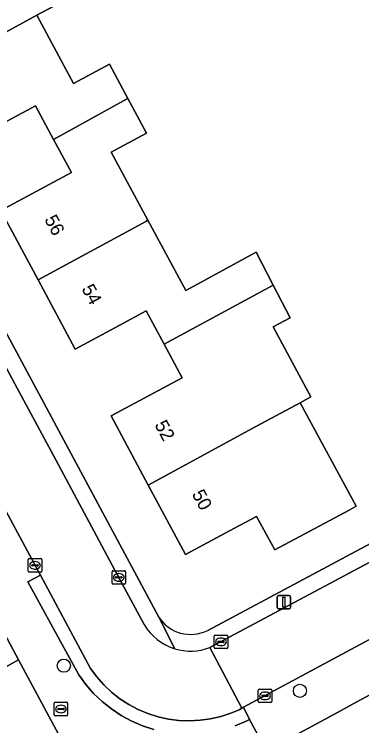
# Model space of a CAD drawing. Extents: x 157793 to 159380, y 380877 to 382313.
# Drawn here: x 159017.6 to 159043.5, y 381807.1 to 381860.1 of the extents above; entities that cross this region are included whole.
import ezdxf

# ---------------------------------------------------------------- set-up
doc = ezdxf.new("R2010")
doc.units = 0
for name, color, linetype in [('IMGEO_Boom', 7, 'Continuous'), ('IMGEO_Brandkraan', 7, 'Continuous'), ('IMGEO_Erf', 7, 'Continuous'), ('IMGEO_Groenvoorziening', 7, 'Continuous'), ('IMGEO_Kolk', 7, 'Continuous'), ('IMGEO_Lichtmast', 7, 'Continuous'), ('IMGEO_Pand', 7, 'Continuous'), ('IMGEO_Pand_nummerreeks', 7, 'Continuous'), ('IMGEO_Rijbaan_lokaal_open', 7, 'Continuous'), ('IMGEO_Voetpad_open', 7, 'Continuous')]:
    doc.layers.add(name, color=color, linetype=linetype)

msp = doc.modelspace()

# ---------------------------------------------------------------- linework, layer by layer
at = {"layer": 'IMGEO_Boom'}
for centre in [(159021.299, 381811.605), (159038.87, 381809.738)]:
    msp.add_circle(centre, 0.489, dxfattribs=at)
at = {"layer": 'IMGEO_Brandkraan'}
for p, q in [((159020.656, 381808.884), (159021.508, 381808.884)), ((159020.581, 381807.958), (159020.581, 381808.81)), ((159020.84, 381808.378), (159020.84, 381808.39)), ((159021.278, 381808.341), (159020.88, 381808.341)), ((159020.883, 381808.427), (159021.281, 381808.427)), ((159021.069, 381808.664), (159021.094, 381808.664)), ((159021.324, 381808.39), (159021.324, 381808.378)), ((159021.582, 381808.81), (159021.582, 381807.958)), ((159021.508, 381807.884), (159020.656, 381807.884)), ((159021.092, 381808.104), (159021.067, 381808.104))]:
    msp.add_line(p, q, dxfattribs=at)
for points in [[(159020.656, 381808.884), (159021.508, 381808.884)], [(159020.581, 381807.958), (159020.581, 381808.81)], [(159021.582, 381808.81), (159021.582, 381807.958)], [(159021.508, 381807.884), (159020.656, 381807.884)]]:
    msp.add_lwpolyline(points, dxfattribs=at)
for centre, radius, start, end in [((159020.658, 381808.808), 0.0765, 91.552, 178.448), ((159020.658, 381808.808), 0.0765, 91.552, 178.448), ((159021.506, 381808.808), 0.0765, 1.552, 88.448), ((159021.506, 381808.808), 0.0765, 1.552, 88.448), ((159020.88, 381808.387), 0.0403, 85.8775, 175.7526), ((159020.877, 381808.377), 0.0366, 178.938, 274.7102), ((159021.281, 381808.384), 0.043, 264.8664, 352.4533), ((159021.285, 381808.389), 0.0386, 1.7309, 96.639), ((159020.658, 381807.96), 0.0765, 181.552, 268.448), ((159020.658, 381807.96), 0.0765, 181.552, 268.448), ((159021.506, 381807.96), 0.0765, 271.552, 358.448), ((159021.506, 381807.96), 0.0765, 271.552, 358.448)]:
    msp.add_arc(centre, radius, start, end, dxfattribs=at)
for centre, major_axis, ratio, start_param, end_param in [((159021.068, 381808.384), (-0.387, 0.002), 0.722429, 4.712389, 7.853982), ((159021.093, 381808.384), (-0.39, 0.002), 0.717154, 1.570796, 4.712389)]:
    msp.add_ellipse(centre, major_axis=major_axis, ratio=ratio, start_param=start_param, end_param=end_param, dxfattribs=at)
at = {"layer": 'IMGEO_Erf'}
for points in [[(158981.494, 381902.406), (159000, 381867.98), (159028.36, 381815.224)], [(159022.252, 381861.565), (159019.291, 381859.972), (159022.026, 381854.89), (159024.699, 381856.329), (159026.069, 381853.783), (159027.45, 381851.217), (159024.83, 381849.806), (159027.559, 381844.734), (159030.375, 381839.503), (159035.605, 381842.356), (159036.882, 381839.914), (159038.155, 381837.482), (159036.886, 381836.805), (159039.692, 381831.597), (159038.9, 381831.144), (159043.045, 381823.458), (159042.527, 381823.179), (159037.013, 381820.211), (159035.637, 381822.71), (159033.618, 381821.626), (159030.357, 381819.876), (159027.577, 381825.041), (159024.813, 381830.177), (159027.983, 381831.884), (159030.102, 381833.024), (159028.766, 381835.505), (159027.429, 381837.99), (159025.413, 381836.905), (159022.145, 381835.147), (159019.379, 381840.3), (159016.613, 381845.454), (159019.872, 381847.207), (159021.866, 381848.28), (159020.54, 381850.744), (159019.196, 381853.241), (159017.204, 381852.169)], [(159032.008, 381814.231), (159051.965, 381824.88)]]:
    msp.add_lwpolyline(points, dxfattribs=at)
msp.add_lwpolyline([(159024.909, 381799.053), (159017.924, 381812.047), (159014.241, 381810.006), (159017.152, 381804.574), (159019.985, 381799.287), (159022.819, 381794), (159025.653, 381788.712), (159028.491, 381783.416), (159030.209, 381780.209), (159031.242, 381778.282), (159031.314, 381778.148), (159032.402, 381778.732), (159035.278, 381773.405), (159038.125, 381768.129), (159040.974, 381762.851), (159043.821, 381757.576), (159046.67, 381752.299), (159047.911, 381750), (159049.639, 381746.798), (159041.771, 381742.586), (159042.313, 381741.602), (159053.185, 381746.457), (159052.258, 381748.181), (159051.28, 381750)], close=True, dxfattribs=at)
msp.add_arc((159030.734, 381816.748), 2.821, 212.6992, 296.8464, dxfattribs=at)
at = {"layer": 'IMGEO_Groenvoorziening'}
msp.add_lwpolyline([(159045.949, 381794.15), (159042.807, 381798.191), (159045.882, 381803.844), (159044.73, 381805.884), (159049.771, 381808.393), (159050.774, 381808.892), (159051.654, 381811.517), (159050.861, 381811.781), (159049.374, 381812.276), (159047.081, 381811.046), (159043.118, 381808.92), (159041.663, 381808.121), (159036.393, 381805.264), (159035.017, 381804.518), (159042.91, 381789.722), (159044.07, 381787.547), (159045.332, 381788.175), (159047.03, 381793.359), (159045.842, 381793.747)], close=True, dxfattribs=at)
at = {"layer": 'IMGEO_Kolk'}
for p, q in [((159018.648, 381818.639), (159018.648, 381819.491)), ((159018.723, 381819.565), (159019.575, 381819.565)), ((159019.649, 381819.491), (159019.649, 381818.639)), ((159018.907, 381819.059), (159018.907, 381819.071)), ((159019.345, 381819.022), (159018.947, 381819.022)), ((159018.95, 381819.108), (159019.348, 381819.108)), ((159019.136, 381819.345), (159019.161, 381819.345)), ((159019.391, 381819.071), (159019.391, 381819.059)), ((159019.575, 381818.565), (159018.723, 381818.565)), ((159019.159, 381818.785), (159019.134, 381818.785)), ((159024.887, 381817.744), (159024.887, 381818.596)), ((159024.962, 381818.67), (159025.814, 381818.67)), ((159025.375, 381818.45), (159025.4, 381818.45)), ((159025.888, 381818.596), (159025.888, 381817.744)), ((159025.146, 381818.164), (159025.146, 381818.176)), ((159025.584, 381818.127), (159025.186, 381818.127)), ((159025.189, 381818.213), (159025.587, 381818.213)), ((159025.398, 381817.89), (159025.373, 381817.89)), ((159025.63, 381818.176), (159025.63, 381818.164)), ((159025.814, 381817.67), (159024.962, 381817.67)), ((159032.494, 381812.948), (159032.494, 381813.8)), ((159032.569, 381813.874), (159033.421, 381813.874)), ((159032.982, 381813.654), (159033.007, 381813.654)), ((159033.495, 381813.8), (159033.495, 381812.948)), ((159032.753, 381813.368), (159032.753, 381813.38)), ((159033.191, 381813.331), (159032.793, 381813.331)), ((159032.796, 381813.417), (159033.194, 381813.417)), ((159033.005, 381813.094), (159032.98, 381813.094)), ((159033.237, 381813.38), (159033.237, 381813.368)), ((159033.421, 381812.874), (159032.569, 381812.874)), ((159035.771, 381808.94), (159035.771, 381809.792)), ((159035.846, 381809.866), (159036.698, 381809.866)), ((159036.073, 381809.409), (159036.471, 381809.409)), ((159036.259, 381809.646), (159036.284, 381809.646)), ((159036.772, 381809.792), (159036.772, 381808.94)), ((159036.698, 381808.866), (159035.846, 381808.866)), ((159036.03, 381809.36), (159036.03, 381809.372)), ((159036.468, 381809.323), (159036.07, 381809.323)), ((159036.282, 381809.086), (159036.257, 381809.086)), ((159036.514, 381809.372), (159036.514, 381809.36))]:
    msp.add_line(p, q, dxfattribs=at)
for points in [[(159018.648, 381818.639), (159018.648, 381819.491)], [(159018.723, 381819.565), (159019.575, 381819.565)], [(159019.649, 381819.491), (159019.649, 381818.639)], [(159019.575, 381818.565), (159018.723, 381818.565)], [(159024.887, 381817.744), (159024.887, 381818.596)], [(159024.962, 381818.67), (159025.814, 381818.67)], [(159025.888, 381818.596), (159025.888, 381817.744)], [(159025.814, 381817.67), (159024.962, 381817.67)], [(159032.494, 381812.948), (159032.494, 381813.8)], [(159032.569, 381813.874), (159033.421, 381813.874)], [(159033.495, 381813.8), (159033.495, 381812.948)], [(159033.421, 381812.874), (159032.569, 381812.874)], [(159035.771, 381808.94), (159035.771, 381809.792)], [(159035.846, 381809.866), (159036.698, 381809.866)], [(159036.772, 381809.792), (159036.772, 381808.94)], [(159036.698, 381808.866), (159035.846, 381808.866)]]:
    msp.add_lwpolyline(points, dxfattribs=at)
for centre, radius, start, end in [((159018.725, 381819.489), 0.0765, 91.552, 178.448), ((159018.725, 381819.489), 0.0765, 91.552, 178.448), ((159019.573, 381819.489), 0.0765, 1.552, 88.448), ((159019.573, 381819.489), 0.0765, 1.552, 88.448), ((159018.947, 381819.068), 0.0403, 85.8775, 175.7526), ((159018.944, 381819.058), 0.0366, 178.938, 274.7102), ((159019.348, 381819.065), 0.043, 264.8664, 352.4533), ((159019.352, 381819.07), 0.0386, 1.7309, 96.639), ((159018.725, 381818.641), 0.0765, 181.552, 268.448), ((159018.725, 381818.641), 0.0765, 181.552, 268.448), ((159019.573, 381818.641), 0.0765, 271.552, 358.448), ((159019.573, 381818.641), 0.0765, 271.552, 358.448), ((159024.964, 381818.594), 0.0765, 91.552, 178.448), ((159024.964, 381818.594), 0.0765, 91.552, 178.448), ((159025.812, 381818.594), 0.0765, 1.552, 88.448), ((159025.812, 381818.594), 0.0765, 1.552, 88.448), ((159025.186, 381818.173), 0.0403, 85.8775, 175.7526), ((159025.183, 381818.163), 0.0366, 178.938, 274.7102), ((159025.587, 381818.17), 0.043, 264.8664, 352.4533), ((159025.591, 381818.175), 0.0386, 1.7309, 96.639), ((159024.964, 381817.746), 0.0765, 181.552, 268.448), ((159024.964, 381817.746), 0.0765, 181.552, 268.448), ((159025.812, 381817.746), 0.0765, 271.552, 358.448), ((159025.812, 381817.746), 0.0765, 271.552, 358.448), ((159032.571, 381813.798), 0.0765, 91.552, 178.448), ((159032.571, 381813.798), 0.0765, 91.552, 178.448), ((159033.419, 381813.798), 0.0765, 1.552, 88.448), ((159033.419, 381813.798), 0.0765, 1.552, 88.448), ((159032.793, 381813.377), 0.0403, 85.8775, 175.7526), ((159032.79, 381813.367), 0.0366, 178.938, 274.7102), ((159033.194, 381813.374), 0.043, 264.8664, 352.4533), ((159033.198, 381813.379), 0.0386, 1.7309, 96.639), ((159032.571, 381812.95), 0.0765, 181.552, 268.448), ((159032.571, 381812.95), 0.0765, 181.552, 268.448), ((159033.419, 381812.95), 0.0765, 271.552, 358.448), ((159033.419, 381812.95), 0.0765, 271.552, 358.448), ((159035.848, 381809.79), 0.0765, 91.552, 178.448), ((159035.848, 381809.79), 0.0765, 91.552, 178.448), ((159036.07, 381809.369), 0.0403, 85.8775, 175.7526), ((159036.475, 381809.371), 0.0386, 1.7309, 96.639), ((159036.696, 381809.79), 0.0765, 1.552, 88.448), ((159036.696, 381809.79), 0.0765, 1.552, 88.448), ((159035.848, 381808.942), 0.0765, 181.552, 268.448), ((159035.848, 381808.942), 0.0765, 181.552, 268.448), ((159036.067, 381809.359), 0.0366, 178.938, 274.7102), ((159036.471, 381809.366), 0.043, 264.8664, 352.4533), ((159036.696, 381808.942), 0.0765, 271.552, 358.448), ((159036.696, 381808.942), 0.0765, 271.552, 358.448)]:
    msp.add_arc(centre, radius, start, end, dxfattribs=at)
for centre, major_axis, ratio, start_param, end_param in [((159019.135, 381819.065), (-0.387, 0.002), 0.722429, 4.712389, 7.853982), ((159019.16, 381819.065), (-0.39, 0.002), 0.717154, 1.570796, 4.712389), ((159025.374, 381818.17), (-0.387, 0.002), 0.722429, 4.712389, 7.853982), ((159025.399, 381818.17), (-0.39, 0.002), 0.717154, 1.570796, 4.712389), ((159032.981, 381813.374), (-0.387, 0.002), 0.722429, 4.712389, 7.853982), ((159033.006, 381813.374), (-0.39, 0.002), 0.717154, 1.570796, 4.712389), ((159036.258, 381809.366), (-0.387, 0.002), 0.722429, 4.712389, 7.853982), ((159036.283, 381809.366), (-0.39, 0.002), 0.717154, 1.570796, 4.712389)]:
    msp.add_ellipse(centre, major_axis=major_axis, ratio=ratio, start_param=start_param, end_param=end_param, dxfattribs=at)
at = {"layer": 'IMGEO_Lichtmast'}
for p, q in [((159037.288, 381816.823), (159038.078, 381816.823)), ((159038.078, 381816.823), (159037.288, 381816.823)), ((159037.188, 381815.923), (159037.188, 381816.723)), ((159037.188, 381816.723), (159037.188, 381815.923)), ((159038.178, 381816.723), (159038.178, 381815.923)), ((159038.178, 381815.923), (159038.178, 381816.723)), ((159038.078, 381815.823), (159037.288, 381815.823)), ((159037.288, 381815.823), (159038.078, 381815.823))]:
    msp.add_line(p, q, dxfattribs=at)
msp.add_lwpolyline([(159037.608, 381816.698), (159037.758, 381816.698), (159037.758, 381815.948), (159037.608, 381815.948), (159037.608, 381816.698)], dxfattribs=at)
for centre, start, end in [((159037.288, 381816.723), 90, 180), ((159037.288, 381816.723), 90, 180), ((159038.078, 381816.723), 0, 90), ((159038.078, 381816.723), 360, 90), ((159037.288, 381815.923), 180, 270), ((159037.288, 381815.923), 180, 270), ((159038.078, 381815.923), 270, 0), ((159038.078, 381815.923), 270, 0)]:
    msp.add_arc(centre, 0.1, start, end, dxfattribs=at)
at = {"layer": 'IMGEO_Pand'}
for points in [[(159019.504, 381866.672), (159019.189, 381866.503), (159017.815, 381869.055), (159012.376, 381866.031), (159013.685, 381863.599), (159011.67, 381862.515), (159008.411, 381860.761), (159011.195, 381855.57), (159019.291, 381859.972), (159022.252, 381861.565)], [(159020.54, 381850.744), (159025.97, 381853.73), (159026.069, 381853.783), (159024.699, 381856.329), (159022.026, 381854.89), (159019.291, 381859.972), (159011.195, 381855.57), (159013.957, 381850.421), (159017.204, 381852.169), (159019.196, 381853.241)], [(159020.54, 381850.744), (159021.866, 381848.28), (159019.872, 381847.207), (159016.613, 381845.454), (159019.379, 381840.3), (159027.44, 381844.67), (159027.559, 381844.734), (159024.83, 381849.806), (159027.45, 381851.217), (159026.069, 381853.783), (159025.97, 381853.73)], [(159036.882, 381839.914), (159035.605, 381842.356), (159030.375, 381839.503), (159027.559, 381844.734), (159027.44, 381844.67), (159019.379, 381840.3), (159022.145, 381835.147), (159025.413, 381836.905), (159027.429, 381837.99), (159028.766, 381835.505)], [(159039.692, 381831.597), (159036.886, 381836.805), (159038.155, 381837.482), (159036.882, 381839.914), (159028.766, 381835.505), (159030.102, 381833.024), (159027.983, 381831.884), (159024.813, 381830.177), (159027.577, 381825.041), (159035.65, 381829.42), (159038.9, 381831.144)], [(159043.045, 381823.458), (159038.9, 381831.144), (159035.65, 381829.42), (159027.577, 381825.041), (159030.357, 381819.876), (159033.618, 381821.626), (159035.637, 381822.71), (159037.013, 381820.211), (159042.527, 381823.179)]]:
    msp.add_lwpolyline(points, close=True, dxfattribs=at)
at = {"layer": 'IMGEO_Rijbaan_lokaal_open'}
for points in [[(159027.271, 381814.658), (159025.469, 381818.014), (159020.522, 381827.229), (159017.651, 381832.575), (159012.218, 381842.694), (159009.357, 381848.024), (159003.872, 381858.24)], [(159052.546, 381823.812), (159032.157, 381812.952), (159034.555, 381808.45), (159034.664, 381808.508), (159039.979, 381811.364), (159045.332, 381814.242), (159047.091, 381815.187), (159052.46, 381818.072), (159053.978, 381818.888), (159055.496, 381819.704)], [(159016.979, 381823.132), (159018.766, 381819.804), (159019.556, 381818.333), (159023.28, 381811.401), (159023.749, 381810.767), (159024.274, 381810.177), (159024.848, 381809.636), (159025.469, 381809.149), (159026.131, 381808.719), (159026.829, 381808.35), (159027.556, 381808.045), (159028.308, 381807.806), (159029.079, 381807.635), (159029.861, 381807.534), (159030.65, 381807.503), (159031.438, 381807.543), (159032.219, 381807.653), (159032.988, 381807.832), (159033.737, 381808.079), (159034.34, 381808.334), (159034.555, 381808.45), (159032.157, 381812.952)], [(159014.241, 381810.006), (159017.924, 381812.047), (159015.598, 381816.381)]]:
    msp.add_lwpolyline(points, dxfattribs=at)
for centre, radius, start, end in [((159030.747, 381816.741), 4.052, 210.9375, 253.1057), ((159030.733, 381816.732), 4.04, 253.2534, 290.6416)]:
    msp.add_arc(centre, radius, start, end, dxfattribs=at)
at = {"layer": 'IMGEO_Voetpad_open'}
for points in [[(159029.569, 381812.864), (159028.36, 381815.224), (159000, 381867.98), (158981.494, 381902.406)], [(158980.604, 381901.46), (158984.619, 381894.002), (158987.488, 381888.674), (158992.942, 381878.542), (158995.801, 381873.225), (159000, 381865.433), (159001.005, 381863.565), (159003.872, 381858.24), (159009.357, 381848.024), (159012.218, 381842.694), (159017.651, 381832.575), (159020.522, 381827.229), (159025.469, 381818.014), (159027.271, 381814.658)], [(159019.556, 381818.333), (159018.766, 381819.804), (159016.979, 381823.132), (159014.386, 381827.961), (159012.592, 381831.301), (159012.506, 381831.463)], [(159051.965, 381824.88), (159032.008, 381814.231)], [(159032.157, 381812.952), (159052.546, 381823.812)], [(159059.531, 381816.868), (159053.978, 381818.888), (159052.46, 381818.072), (159047.091, 381815.187), (159045.332, 381814.242), (159039.979, 381811.364), (159034.664, 381808.508), (159035.129, 381807.596), (159036.393, 381805.264), (159041.663, 381808.121), (159043.118, 381808.92), (159047.081, 381811.046), (159049.374, 381812.276), (159050.861, 381811.781), (159051.654, 381811.517), (159050.774, 381808.892), (159045.949, 381794.15)], [(159027.998, 381806.867), (159027.161, 381807.141), (159026.351, 381807.487), (159025.576, 381807.905), (159024.841, 381808.391), (159024.152, 381808.94), (159023.515, 381809.548), (159022.935, 381810.211), (159022.417, 381810.923), (159020.897, 381813.684), (159018.614, 381817.832), (159019.556, 381818.333)], [(159034.06, 381807.125), (159034.871, 381807.468), (159035.129, 381807.596), (159034.664, 381808.508), (159034.555, 381808.45), (159034.34, 381808.334), (159033.737, 381808.079), (159032.988, 381807.832), (159032.219, 381807.653), (159031.438, 381807.543), (159030.65, 381807.503), (159029.861, 381807.534), (159029.079, 381807.635), (159028.308, 381807.806), (159027.556, 381808.045), (159026.829, 381808.35), (159026.131, 381808.719), (159025.469, 381809.149), (159024.848, 381809.636), (159024.274, 381810.177), (159023.749, 381810.767), (159023.28, 381811.401), (159019.556, 381818.333), (159018.614, 381817.832), (159020.897, 381813.684), (159022.417, 381810.923), (159022.935, 381810.211), (159023.515, 381809.548), (159024.152, 381808.94), (159024.841, 381808.391), (159025.576, 381807.905), (159026.351, 381807.487), (159027.161, 381807.141), (159027.998, 381806.867)], [(159015.598, 381816.381), (159017.924, 381812.047), (159024.909, 381799.053)], [(159028.36, 381815.224), (159029.569, 381812.864)], [(159036.393, 381805.264), (159035.129, 381807.596), (159034.871, 381807.468), (159034.06, 381807.125)]]:
    msp.add_lwpolyline(points, dxfattribs=at)
for centre, radius, start, end in [((159030.734, 381816.748), 2.821, 212.6992, 296.8464), ((159030.747, 381816.741), 4.052, 210.9375, 253.1057), ((159030.733, 381816.732), 4.04, 253.2534, 290.6416)]:
    msp.add_arc(centre, radius, start, end, dxfattribs=at)

# ---------------------------------------------------------------- texts
at = {"layer": 'IMGEO_Pand_nummerreeks'}
for s, rotation, p in [('56', 298.2235, (159019.825, 381844.798)), ('54', 298.2235, (159022.591, 381839.644)), ('52', 298.2891, (159028.025, 381829.526)), ('50', 298.2891, (159030.8, 381824.371))]:
    msp.add_text(s, height=1, rotation=rotation, dxfattribs=at).set_placement(p)

doc.saveas('drawing.dxf')
